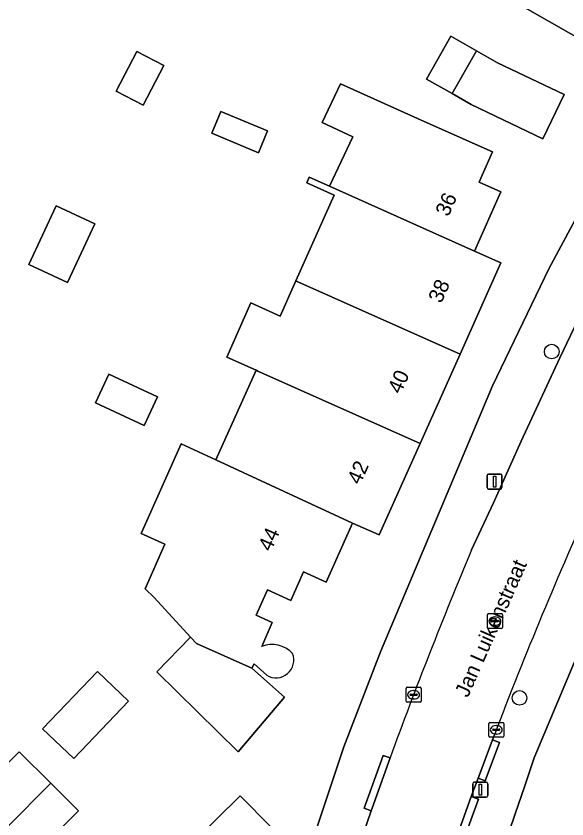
# Model space of a CAD drawing. Extents: x 160349 to 161355, y 381727 to 382854.
# Drawn here: x 160948.1 to 160985, y 382206.9 to 382260.6 of the extents above; entities that cross this region are included whole.
import ezdxf

# ---------------------------------------------------------------- set-up
doc = ezdxf.new("R2010")
doc.units = 0
for name, color, linetype in [('IMGEO_Boom', 7, 'Continuous'), ('IMGEO_Erf', 7, 'Continuous'), ('IMGEO_Kolk', 7, 'Continuous'), ('IMGEO_Lichtmast', 7, 'Continuous'), ('IMGEO_Openbare_ruimte_label', 7, 'Continuous'), ('IMGEO_Pand', 7, 'Continuous'), ('IMGEO_Pand_nummerreeks', 7, 'Continuous'), ('IMGEO_Rijbaan_lokaal_open', 7, 'Continuous'), ('IMGEO_Rioolput', 7, 'Continuous'), ('IMGEO_Voetpad_open', 7, 'Continuous')]:
    doc.layers.add(name, color=color, linetype=linetype)

msp = doc.modelspace()

# ---------------------------------------------------------------- linework, layer by layer
at = {"layer": 'IMGEO_Boom'}
for centre in [(160983.955, 382238.197), (160981.803, 382215.042)]:
    msp.add_circle(centre, 0.489, dxfattribs=at)
at = {"layer": 'IMGEO_Erf'}
for points in [[(160983.76, 382243.716), (160987.119, 382250), (160999.031, 382272.284), (160967.843, 382289.749), (160946.666, 382301.996), (160939.201, 382288.699), (160936.619, 382290.081), (160913.893, 382250), (160899.959, 382225.424), (160914.904, 382214.884), (160933.74, 382199.155), (160940.193, 382193.026), (160947.35, 382185.726), (160952.971, 382178.985), (160954.398, 382178.232)], [(161010.718, 382268.477), (161001.05, 382250), (161000, 382247.993), (160997.29, 382242.813), (160991.372, 382230.837), (160990.356, 382228.781), (160989.581, 382227.212), (160982.785, 382211.031), (160982.126, 382209.084), (160981.516, 382207.281), (160980.74, 382204.987), (160976.659, 382192.637), (160974.867, 382187.058), (160969.735, 382171.08), (160966.038, 382160.763), (160963.354, 382154.785)], [(160991.8, 382267.599), (160986.674, 382258.608), (160982.331, 382261.085)], [(160967.579, 382249.475), (160967.749, 382249.857), (160969.099, 382249.253), (160970.657, 382252.552), (160968.616, 382253.516), (160969.839, 382256.105), (160975.43, 382253.587), (160979.995, 382251.549), (160979.311, 382250), (160979.099, 382249.519), (160980.563, 382248.864), (160978.798, 382244.916), (160980.563, 382244.127), (160977.831, 382238.015), (160975.161, 382232.042), (160972.431, 382225.934), (160970.643, 382226.733), (160968.875, 382222.777), (160967.366, 382223.459), (160966.518, 382221.562), (160964.959, 382222.259), (160964.201, 382220.561), (160965.271, 382220.083), (160964.568, 382218.487)], [(160964.907, 382216.555), (160964.056, 382217.32), (160963.915, 382217.028), (160966.09, 382215.095), (160963.003, 382211.432), (160957.547, 382216.792), (160959.812, 382219.102), (160957.378, 382221.745), (160956.772, 382222.327), (160958.101, 382225.324), (160956.508, 382226.036), (160959.183, 382232.032), (160961.508, 382230.957), (160964.187, 382236.95), (160962.229, 382237.826), (160963.848, 382241.449), (160965.807, 382240.573), (160966.858, 382242.925), (160969.418, 382248.653), (160967.579, 382249.475)], [(160961.568, 382182.994), (160962.648, 382186.604), (160966.122, 382199.939), (160970.065, 382211.776), (160972.505, 382218.123), (160980.003, 382235.908), (160983.76, 382243.716)], [(160933.337, 382205.711), (160936.855, 382209.265), (160939.982, 382212.423), (160942.459, 382214.925), (160945.592, 382211.824), (160944.364, 382210.584), (160945.946, 382209.018), (160948.341, 382211.437), (160950.46, 382209.34), (160952.323, 382207.495), (160949.357, 382204.5)]]:
    msp.add_lwpolyline(points, dxfattribs=at)
for points in [[(160977.291, 382255.441), (160975.577, 382256.418), (160977.213, 382259.288), (160978.927, 382258.31), (160980.342, 382257.503), (160984.778, 382255.388), (160983.365, 382252.424), (160978.578, 382254.707)], [(160954.839, 382255.594), (160956.213, 382258.25), (160958.017, 382257.317), (160956.644, 382254.661)], [(160961.224, 382252.798), (160961.83, 382254.248), (160964.952, 382252.943), (160964.346, 382251.493)], [(160951.575, 382242.805), (160948.997, 382244.006), (160950.83, 382247.94), (160953.407, 382246.739)], [(160957.611, 382235.17), (160956.718, 382233.247), (160953.444, 382234.767), (160954.336, 382236.689)], [(160953.58, 382216.808), (160955.662, 382214.821), (160952, 382210.982), (160949.917, 382212.969)], [(160963.127, 382208.492), (160965.191, 382206.399), (160960.349, 382201.624), (160958.285, 382203.718)]]:
    msp.add_lwpolyline(points, close=True, dxfattribs=at)
for centre, radius, start, end in [((160965.249, 382216.735), 1.88, 42.8274, 111.2565), ((160965.526, 382217.569), 1.188, 238.5685, 21.9729)]:
    msp.add_arc(centre, radius, start, end, dxfattribs=at)
at = {"layer": 'IMGEO_Kolk'}
for p, q in [((160974.298, 382215.75), (160975.15, 382215.75)), ((160974.223, 382214.824), (160974.223, 382215.676)), ((160974.482, 382215.244), (160974.482, 382215.256)), ((160974.92, 382215.207), (160974.522, 382215.207)), ((160974.525, 382215.293), (160974.923, 382215.293)), ((160974.711, 382215.53), (160974.736, 382215.53)), ((160974.966, 382215.256), (160974.966, 382215.244)), ((160975.224, 382215.676), (160975.224, 382214.824)), ((160975.15, 382214.75), (160974.298, 382214.75)), ((160974.734, 382214.97), (160974.709, 382214.97)), ((160979.749, 382212.479), (160979.749, 382213.331)), ((160979.824, 382213.405), (160980.676, 382213.405)), ((160980.237, 382213.185), (160980.262, 382213.185)), ((160980.75, 382213.331), (160980.75, 382212.479)), ((160980.008, 382212.899), (160980.008, 382212.911)), ((160980.446, 382212.862), (160980.048, 382212.862)), ((160980.051, 382212.948), (160980.449, 382212.948)), ((160980.26, 382212.625), (160980.235, 382212.625)), ((160980.492, 382212.911), (160980.492, 382212.899)), ((160980.676, 382212.405), (160979.824, 382212.405))]:
    msp.add_line(p, q, dxfattribs=at)
for points in [[(160974.298, 382215.75), (160975.15, 382215.75)], [(160974.223, 382214.824), (160974.223, 382215.676)], [(160975.224, 382215.676), (160975.224, 382214.824)], [(160975.15, 382214.75), (160974.298, 382214.75)], [(160979.749, 382212.479), (160979.749, 382213.331)], [(160979.824, 382213.405), (160980.676, 382213.405)], [(160980.75, 382213.331), (160980.75, 382212.479)], [(160980.676, 382212.405), (160979.824, 382212.405)]]:
    msp.add_lwpolyline(points, dxfattribs=at)
for centre, radius, start, end in [((160974.3, 382215.674), 0.0765, 91.552, 178.448), ((160974.3, 382215.674), 0.0765, 91.552, 178.448), ((160975.148, 382215.674), 0.0765, 1.552, 88.448), ((160975.148, 382215.674), 0.0765, 1.552, 88.448), ((160974.522, 382215.253), 0.0403, 85.8775, 175.7526), ((160974.519, 382215.243), 0.0366, 178.938, 274.7102), ((160974.923, 382215.25), 0.043, 264.8664, 352.4533), ((160974.927, 382215.255), 0.0386, 1.7309, 96.639), ((160974.3, 382214.826), 0.0765, 181.552, 268.448), ((160974.3, 382214.826), 0.0765, 181.552, 268.448), ((160975.148, 382214.826), 0.0765, 271.552, 358.448), ((160975.148, 382214.826), 0.0765, 271.552, 358.448), ((160979.826, 382213.329), 0.0765, 91.552, 178.448), ((160979.826, 382213.329), 0.0765, 91.552, 178.448), ((160980.674, 382213.329), 0.0765, 1.552, 88.448), ((160980.674, 382213.329), 0.0765, 1.552, 88.448), ((160979.826, 382212.481), 0.0765, 181.552, 268.448), ((160979.826, 382212.481), 0.0765, 181.552, 268.448), ((160980.048, 382212.908), 0.0403, 85.8775, 175.7526), ((160980.045, 382212.898), 0.0366, 178.938, 274.7102), ((160980.449, 382212.905), 0.043, 264.8664, 352.4533), ((160980.453, 382212.91), 0.0386, 1.7309, 96.639), ((160980.674, 382212.481), 0.0765, 271.552, 358.448), ((160980.674, 382212.481), 0.0765, 271.552, 358.448)]:
    msp.add_arc(centre, radius, start, end, dxfattribs=at)
for centre, major_axis, ratio, start_param, end_param in [((160974.71, 382215.25), (-0.387, 0.002), 0.722429, 4.712389, 7.853982), ((160974.735, 382215.25), (-0.39, 0.002), 0.717154, 1.570796, 4.712389), ((160980.236, 382212.905), (-0.387, 0.002), 0.722429, 4.712389, 7.853982), ((160980.261, 382212.905), (-0.39, 0.002), 0.717154, 1.570796, 4.712389)]:
    msp.add_ellipse(centre, major_axis=major_axis, ratio=ratio, start_param=start_param, end_param=end_param, dxfattribs=at)
at = {"layer": 'IMGEO_Lichtmast'}
for p, q in [((160979.64, 382229.098), (160979.64, 382229.898)), ((160979.64, 382229.898), (160979.64, 382229.098)), ((160979.74, 382229.998), (160980.53, 382229.998)), ((160980.53, 382229.998), (160979.74, 382229.998)), ((160980.63, 382229.898), (160980.63, 382229.098)), ((160980.63, 382229.098), (160980.63, 382229.898)), ((160980.53, 382228.998), (160979.74, 382228.998)), ((160979.74, 382228.998), (160980.53, 382228.998)), ((160978.685, 382208.504), (160978.685, 382209.304)), ((160978.685, 382209.304), (160978.685, 382208.504)), ((160978.785, 382209.404), (160979.575, 382209.404)), ((160979.575, 382209.404), (160978.785, 382209.404)), ((160979.675, 382209.304), (160979.675, 382208.504)), ((160979.675, 382208.504), (160979.675, 382209.304)), ((160979.575, 382208.404), (160978.785, 382208.404)), ((160978.785, 382208.404), (160979.575, 382208.404))]:
    msp.add_line(p, q, dxfattribs=at)
for points in [[(160980.06, 382229.873), (160980.21, 382229.873), (160980.21, 382229.123), (160980.06, 382229.123), (160980.06, 382229.873)], [(160979.105, 382209.279), (160979.255, 382209.279), (160979.255, 382208.529), (160979.105, 382208.529), (160979.105, 382209.279)]]:
    msp.add_lwpolyline(points, dxfattribs=at)
for centre, start, end in [((160979.74, 382229.898), 90, 180), ((160979.74, 382229.898), 90, 180), ((160980.53, 382229.898), 0, 90), ((160980.53, 382229.898), 360, 90), ((160979.74, 382229.098), 180, 270), ((160979.74, 382229.098), 180, 270), ((160980.53, 382229.098), 270, 0), ((160980.53, 382229.098), 270, 0), ((160978.785, 382209.304), 90, 180), ((160978.785, 382209.304), 90, 180), ((160979.575, 382209.304), 0, 90), ((160979.575, 382209.304), 360, 90), ((160978.785, 382208.504), 180, 270), ((160978.785, 382208.504), 180, 270), ((160979.575, 382208.504), 270, 0), ((160979.575, 382208.504), 270, 0)]:
    msp.add_arc(centre, 0.1, start, end, dxfattribs=at)
at = {"layer": 'IMGEO_Pand'}
for points in [[(160991.8, 382267.599), (160989.775, 382268.754), (160990.653, 382270.295), (160986.96, 382272.4), (160981.943, 382263.601), (160980.956, 382261.869), (160982.331, 382261.085), (160986.674, 382258.608)], [(160977.291, 382255.441), (160978.927, 382258.31), (160977.213, 382259.288), (160975.577, 382256.418)], [(160956.213, 382258.25), (160954.839, 382255.594), (160956.644, 382254.661), (160958.017, 382257.317)], [(160977.291, 382255.441), (160978.578, 382254.707), (160983.365, 382252.424), (160984.778, 382255.388), (160980.342, 382257.503), (160978.927, 382258.31)], [(160979.995, 382251.549), (160975.43, 382253.587), (160969.839, 382256.105), (160968.616, 382253.516), (160970.657, 382252.552), (160969.099, 382249.253), (160978.798, 382244.916), (160980.563, 382248.864), (160979.099, 382249.519), (160979.311, 382250)], [(160961.224, 382252.798), (160964.346, 382251.493), (160964.952, 382252.943), (160961.83, 382254.248)], [(160978.798, 382244.916), (160969.099, 382249.253), (160967.749, 382249.857), (160967.579, 382249.475), (160969.418, 382248.653), (160966.858, 382242.925), (160966.985, 382242.865), (160977.831, 382238.015), (160980.563, 382244.127)], [(160953.407, 382246.739), (160950.83, 382247.94), (160948.997, 382244.006), (160951.575, 382242.805)], [(160977.831, 382238.015), (160966.985, 382242.865), (160966.858, 382242.925), (160965.807, 382240.573), (160963.848, 382241.449), (160962.229, 382237.826), (160964.187, 382236.95), (160964.314, 382236.893), (160975.161, 382232.042)], [(160956.718, 382233.247), (160957.611, 382235.17), (160954.336, 382236.689), (160953.444, 382234.767)], [(160975.161, 382232.042), (160964.314, 382236.893), (160964.187, 382236.95), (160961.508, 382230.957), (160970.643, 382226.733), (160972.431, 382225.934)], [(160963.915, 382217.028), (160960.197, 382218.684), (160959.812, 382219.102), (160957.547, 382216.792), (160963.003, 382211.432), (160966.09, 382215.095)], [(160953.58, 382216.808), (160949.917, 382212.969), (160952, 382210.982), (160955.662, 382214.821)], [(160950.46, 382209.34), (160948.341, 382211.437), (160945.946, 382209.018), (160944.364, 382210.584), (160945.592, 382211.824), (160942.459, 382214.925), (160939.982, 382212.423), (160936.855, 382209.265), (160933.337, 382205.711), (160936.499, 382202.581), (160937.447, 382203.539), (160941.122, 382199.904), (160945.42, 382204.249), (160947.494, 382206.344)], [(160950.46, 382209.34), (160947.494, 382206.344), (160949.357, 382204.5), (160952.323, 382207.495)], [(160958.285, 382203.718), (160960.349, 382201.624), (160965.191, 382206.399), (160963.127, 382208.492)]]:
    msp.add_lwpolyline(points, close=True, dxfattribs=at)
for points in [[(160967.366, 382223.459), (160968.875, 382222.777), (160970.643, 382226.733), (160961.508, 382230.957), (160959.183, 382232.032), (160956.508, 382226.036), (160958.101, 382225.324), (160956.772, 382222.327), (160957.378, 382221.745), (160959.812, 382219.102), (160960.197, 382218.684), (160963.915, 382217.028), (160964.056, 382217.32), (160964.907, 382216.555)], [(160964.568, 382218.487), (160965.271, 382220.083), (160964.201, 382220.561), (160964.959, 382222.259), (160966.518, 382221.562), (160967.366, 382223.459)]]:
    msp.add_lwpolyline(points, dxfattribs=at)
for centre, radius, start, end in [((160965.249, 382216.735), 1.88, 42.8274, 111.2565), ((160965.526, 382217.569), 1.188, 238.5685, 21.9729)]:
    msp.add_arc(centre, radius, start, end, dxfattribs=at)
at = {"layer": 'IMGEO_Rijbaan_lokaal_open'}
for points in [[(161001.724, 382271.052), (161000, 382267.933), (160998.789, 382265.742), (160996.81, 382261.813), (160993.633, 382255.762), (160991.886, 382252.343), (160991.362, 382251.317), (160990.647, 382250), (160990.118, 382249.025), (160989.869, 382248.566), (160988.024, 382245.008), (160986.613, 382242.205), (160984.499, 382237.775), (160981.916, 382232.21), (160980.069, 382228.082), (160978.591, 382224.931)], [(160969.37, 382178.228), (160969.473, 382178.544), (160972.237, 382187.762), (160972.343, 382188.133), (160973.875, 382193.686), (160974.042, 382194.311), (160975.608, 382199.883), (160975.876, 382200.688), (160977.605, 382205.721), (160977.663, 382205.882), (160978.581, 382208.437), (160979.035, 382209.672), (160979.074, 382209.779), (160979.992, 382212.228), (160980.12, 382212.563)], [(160973.149, 382211.034), (160971.943, 382207.673), (160971.877, 382207.486), (160970.007, 382202.018), (160969.304, 382199.702), (160968.237, 382196.16), (160967.554, 382194.075), (160967.246, 382192.624), (160965.508, 382187.375), (160965.032, 382185.561), (160964.315, 382182.534), (160964.049, 382181.54), (160963.768, 382180.589), (160963.411, 382179.643), (160954.521, 382158.109), (160952.606, 382153.487), (160956.212, 382146.984), (160960.219, 382155.309), (160960.736, 382156.505), (160965.596, 382168.315)]]:
    msp.add_lwpolyline(points, dxfattribs=at)
for centre, radius, start, end in [((161255.194, 382107.577), 294.428, 155.73997, 159.1099), ((161274.139, 382101.182), 320.409, 157.28039, 159.94945)]:
    msp.add_arc(centre, radius, start, end, dxfattribs=at)
at = {"layer": 'IMGEO_Rioolput'}
for p, q in [((160979.656, 382219.748), (160979.656, 382220.6)), ((160979.731, 382220.674), (160980.583, 382220.674)), ((160980.657, 382220.6), (160980.657, 382219.748)), ((160979.915, 382220.168), (160979.915, 382220.18)), ((160980.353, 382220.131), (160979.955, 382220.131)), ((160979.958, 382220.217), (160980.356, 382220.217)), ((160980.144, 382220.454), (160980.169, 382220.454)), ((160980.399, 382220.18), (160980.399, 382220.168)), ((160980.583, 382219.674), (160979.731, 382219.674)), ((160980.167, 382219.894), (160980.142, 382219.894))]:
    msp.add_line(p, q, dxfattribs=at)
for points in [[(160979.656, 382219.748), (160979.656, 382220.6)], [(160979.731, 382220.674), (160980.583, 382220.674)], [(160980.657, 382220.6), (160980.657, 382219.748)], [(160980.583, 382219.674), (160979.731, 382219.674)]]:
    msp.add_lwpolyline(points, dxfattribs=at)
for centre, radius, start, end in [((160979.733, 382220.598), 0.0765, 91.552, 178.448), ((160979.733, 382220.598), 0.0765, 91.552, 178.448), ((160980.581, 382220.598), 0.0765, 1.552, 88.448), ((160980.581, 382220.598), 0.0765, 1.552, 88.448), ((160979.955, 382220.177), 0.0403, 85.8775, 175.7526), ((160979.952, 382220.167), 0.0366, 178.938, 274.7102), ((160980.356, 382220.174), 0.043, 264.8664, 352.4533), ((160980.36, 382220.179), 0.0386, 1.7309, 96.639), ((160979.733, 382219.75), 0.0765, 181.552, 268.448), ((160979.733, 382219.75), 0.0765, 181.552, 268.448), ((160980.581, 382219.75), 0.0765, 271.552, 358.448), ((160980.581, 382219.75), 0.0765, 271.552, 358.448)]:
    msp.add_arc(centre, radius, start, end, dxfattribs=at)
for centre, major_axis, ratio, start_param, end_param in [((160980.143, 382220.174), (-0.387, 0.002), 0.722429, 4.712389, 7.853982), ((160980.168, 382220.174), (-0.39, 0.002), 0.717154, 1.570796, 4.712389)]:
    msp.add_ellipse(centre, major_axis=major_axis, ratio=ratio, start_param=start_param, end_param=end_param, dxfattribs=at)
at = {"layer": 'IMGEO_Voetpad_open'}
for points in [[(160978.591, 382224.931), (160980.069, 382228.082), (160981.916, 382232.21), (160984.499, 382237.775), (160986.613, 382242.205), (160988.024, 382245.008), (160989.869, 382248.566), (160990.118, 382249.025), (160989.659, 382249.227), (160990.071, 382250), (160991.433, 382252.554), (160991.886, 382252.343), (160993.633, 382255.762), (160996.81, 382261.813), (160998.789, 382265.742), (161000, 382267.933), (161001.724, 382271.052), (160999.031, 382272.284), (160987.119, 382250), (160983.76, 382243.716), (160980.003, 382235.908), (160972.505, 382218.123), (160970.065, 382211.776), (160966.122, 382199.939)], [(160963.354, 382154.785), (160966.038, 382160.763), (160969.735, 382171.08), (160974.867, 382187.058), (160976.659, 382192.637), (160980.74, 382204.987), (160981.516, 382207.281), (160982.126, 382209.084), (160982.785, 382211.031), (160989.581, 382227.212), (160990.356, 382228.781), (160991.372, 382230.837), (160997.29, 382242.813)], [(160980.12, 382212.563), (160979.992, 382212.228), (160980.46, 382212.053), (160979.502, 382209.497), (160979.035, 382209.672), (160978.581, 382208.437), (160979.051, 382208.268), (160978.132, 382205.713), (160977.663, 382205.882), (160977.605, 382205.721), (160975.876, 382200.688), (160975.608, 382199.883), (160974.042, 382194.311), (160973.875, 382193.686), (160974.356, 382193.554), (160972.824, 382188.001), (160972.343, 382188.133), (160972.237, 382187.762), (160969.473, 382178.544), (160969.37, 382178.228)], [(160965.032, 382185.561), (160965.508, 382187.375), (160967.246, 382192.624), (160967.554, 382194.075), (160968.237, 382196.16), (160969.304, 382199.702), (160970.007, 382202.018), (160971.877, 382207.486), (160971.426, 382207.669), (160972.696, 382211.185), (160973.149, 382211.034)]]:
    msp.add_lwpolyline(points, dxfattribs=at)
for points in [[(160979.035, 382209.672), (160979.502, 382209.497), (160980.46, 382212.053), (160979.992, 382212.228), (160979.074, 382209.779)], [(160973.149, 382211.034), (160972.696, 382211.185), (160971.426, 382207.669), (160971.877, 382207.486), (160971.943, 382207.673)], [(160978.581, 382208.437), (160977.663, 382205.882), (160978.132, 382205.713), (160979.051, 382208.268)]]:
    msp.add_lwpolyline(points, close=True, dxfattribs=at)
for centre, radius, start, end in [((161255.194, 382107.577), 294.428, 155.73997, 159.1099), ((161274.139, 382101.182), 320.409, 157.28039, 159.94945)]:
    msp.add_arc(centre, radius, start, end, dxfattribs=at)

# ---------------------------------------------------------------- texts
at = {"layer": 'IMGEO_Openbare_ruimte_label'}
msp.add_text('Jan Luikenstraat', height=1, rotation=66.1771, dxfattribs=at).set_placement((160978.351, 382215.013))
at = {"layer": 'IMGEO_Pand_nummerreeks'}
for s, rotation, p in [('36', 65.9131, (160977.044, 382247.165)), ('38', 65.9188, (160976.57, 382241.371)), ('40', 65.9188, (160973.859, 382235.307)), ('42', 65.9188, (160971.147, 382229.238)), ('44', 65.9131, (160965.191, 382224.769))]:
    msp.add_text(s, height=1, rotation=rotation, dxfattribs=at).set_placement(p)

doc.saveas('drawing.dxf')
